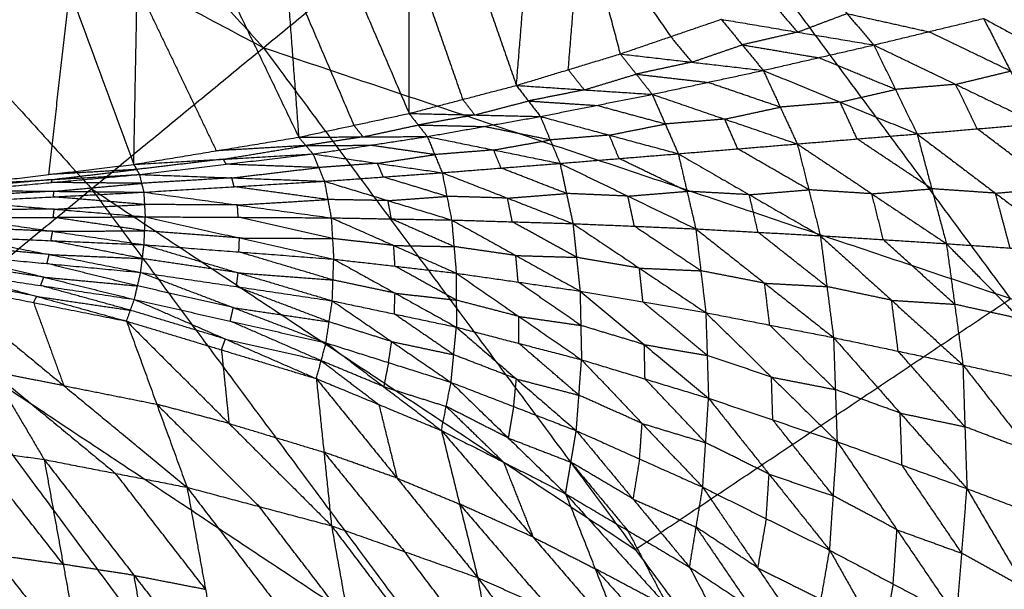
# Model space of a CAD drawing. Header units: millimetres. Extents: x -106 to 110, y -96 to 120.
# Tile 953 of 1020: x 72.17 to 79.39, y 67.19 to 71.36. Entities that reach past the tile are written whole.
import ezdxf

# ---------------------------------------------------------------- set-up
doc = ezdxf.new("R2010")
doc.units = ezdxf.units.MM
doc.header["$MEASUREMENT"] = 0
doc.layers.add('Default', color=7, linetype='Continuous', true_color=0x000000)

msp = doc.modelspace()

# ---------------------------------------------------------------- linework, layer by layer
at = {"layer": 'Default'}
for points in [[(67.809, 77.9452, 9.1165), (70.8842, 74.5522, 9.1165), (73.9594, 71.1593, 9.1165)], [(65.5037, 75.6399, 7.9444), (69.7315, 73.3996, 8.5305), (73.9594, 71.1593, 9.1165)], [(73.9594, 71.1593, 9.1165), (76.5186, 73.2596, 10.5669), (79.0779, 75.36, 12.0172)], [(79.0779, 75.36, 12.0172), (81.9993, 71.421, 12.0172), (84.9206, 67.482, 12.0172)], [(69.7315, 73.3996, 8.5305), (71.2154, 71.7624, 8.5305), (72.6993, 70.1252, 8.5305)], [(75.8151, 70.8827, 6.897), (75.9119, 72.0707, 6.4588), (76.0087, 73.2588, 6.0206)], [(76.0087, 73.2588, 6.0206), (76.2924, 72.1862, 6.6169), (76.5761, 71.1135, 7.2133)], [(79.44, 69.3206, 10.5669), (77.9793, 71.2901, 10.5669), (76.5186, 73.2596, 10.5669)], [(75.0279, 70.6775, 6.5892), (75.0304, 71.9017, 6.0765), (75.033, 73.1259, 5.5638)], [(75.033, 73.1259, 5.5638), (75.424, 72.0043, 6.2304), (75.8151, 70.8827, 6.897)], [(74.0285, 73.0106, 5.1293), (74.1234, 71.7569, 5.7108), (74.2183, 70.5033, 6.2922)], [(74.0285, 73.0106, 5.1293), (74.5282, 71.844, 5.8593), (75.0279, 70.6775, 6.5892)], [(73.0086, 70.3038, 5.8804), (73.0335, 71.6125, 5.311), (73.0585, 72.9212, 4.7417)], [(73.0585, 72.9212, 4.7417), (73.6384, 71.7122, 5.5169), (74.2183, 70.5033, 6.2922)], [(72.0678, 72.8465, 4.3744), (72.5382, 71.5752, 5.1274), (73.0086, 70.3038, 5.8804)], [(76.1956, 70.9981, 7.0551), (76.244, 71.5921, 6.836), (76.2924, 72.1862, 6.6169)], [(76.2924, 72.1862, 6.6169), (76.6196, 71.7133, 6.9967), (76.9467, 71.2405, 7.3765)], [(75.0304, 71.9017, 6.0765), (75.226, 71.3409, 6.4098), (75.4215, 70.7801, 6.7431)], [(74.1234, 71.7569, 5.7108), (74.3732, 71.1737, 6.0757), (74.6231, 70.5904, 6.4407)], [(72.3858, 70.2296, 5.6846), (72.462, 70.9024, 5.406), (72.5382, 71.5752, 5.1274)], [(73.0335, 71.6125, 5.311), (73.3235, 71.008, 5.6986), (73.6134, 70.4035, 6.0863)], [(78.0417, 71.6406, 7.877), (78.2391, 71.4098, 7.5306), (78.4366, 71.1791, 7.1843)], [(77.6795, 71.504, 7.7084), (77.7782, 71.3886, 7.5352), (77.8769, 71.2732, 7.362)], [(76.5761, 71.1135, 7.2133), (76.9467, 71.2405, 7.3765), (77.3173, 71.3674, 7.5398)], [(77.3173, 71.3674, 7.5398), (77.4714, 71.1801, 7.239), (77.6256, 70.9929, 6.9383)], [(77.3173, 71.3674, 7.5398), (77.8769, 71.2732, 7.362), (78.4366, 71.1791, 7.1843)], [(77.8769, 71.2732, 7.362), (78.058, 71.3415, 7.4463), (78.2391, 71.4098, 7.5306)], [(78.2391, 71.4098, 7.5306), (78.5392, 71.3431, 7.4201), (78.8393, 71.2763, 7.3096)], [(78.4366, 71.1791, 7.1843), (78.8393, 71.2763, 7.3096), (79.2419, 71.3736, 7.4348)], [(79.2419, 71.3736, 7.4348), (79.4393, 70.9879, 7.1221), (79.6366, 70.6022, 6.8093)], [(79.2419, 71.3736, 7.4348), (79.8835, 71.027, 7.2118), (80.5251, 70.6805, 6.9889)], [(76.9467, 71.2405, 7.3765), (77.0238, 71.1468, 7.2262), (77.1008, 71.0532, 7.0758)], [(77.8769, 71.2732, 7.362), (77.6742, 71.2267, 7.3005), (77.4714, 71.1801, 7.239)], [(79.4393, 70.9879, 7.1221), (79.1393, 71.1321, 7.2158), (78.8393, 71.2763, 7.3096)], [(71.4392, 69.091, 7.9444), (72.6993, 70.1252, 8.5305), (73.9594, 71.1593, 9.1165)], [(73.9594, 71.1593, 9.1165), (76.6872, 67.4813, 9.1165), (79.415, 63.8032, 9.1165)], [(73.9594, 71.1593, 9.1165), (79.44, 69.3206, 10.5669), (84.9206, 67.482, 12.0172)], [(77.1008, 71.0532, 7.0758), (77.2861, 71.1167, 7.1574), (77.4714, 71.1801, 7.239)], [(77.4714, 71.1801, 7.239), (77.7512, 71.1331, 7.1502), (78.0311, 71.086, 7.0613)], [(77.6256, 70.9929, 6.9383), (78.0311, 71.086, 7.0613), (78.4366, 71.1791, 7.1843)], [(78.4366, 71.1791, 7.1843), (78.5953, 70.8532, 6.9093), (78.7539, 70.5273, 6.6343)], [(78.4366, 71.1791, 7.1843), (79.0366, 70.8906, 6.9968), (79.6366, 70.6022, 6.8093)], [(75.8151, 70.8827, 6.897), (76.1956, 70.9981, 7.0551), (76.5761, 71.1135, 7.2133)], [(76.5761, 71.1135, 7.2133), (76.6935, 70.9655, 6.9555), (76.8108, 70.8175, 6.6978)], [(76.5761, 71.1135, 7.2133), (77.1008, 71.0532, 7.0758), (77.6256, 70.9929, 6.9383)], [(78.5953, 70.8532, 6.9093), (78.3132, 70.9696, 6.9853), (78.0311, 71.086, 7.0613)], [(76.1956, 70.9981, 7.0551), (76.2543, 70.9241, 6.9263), (76.313, 70.8501, 6.7974)], [(77.1008, 71.0532, 7.0758), (76.8971, 71.0094, 7.0157), (76.6935, 70.9655, 6.9555)], [(76.8108, 70.8175, 6.6978), (77.2182, 70.9052, 6.818), (77.6256, 70.9929, 6.9383)], [(77.6256, 70.9929, 6.9383), (77.7503, 70.7235, 6.6992), (77.875, 70.4541, 6.4601)], [(77.6256, 70.9929, 6.9383), (78.1897, 70.7601, 6.7863), (78.7539, 70.5273, 6.6343)], [(76.313, 70.8501, 6.7974), (76.5032, 70.9078, 6.8765), (76.6935, 70.9655, 6.9555)], [(76.6935, 70.9655, 6.9555), (76.9558, 70.9354, 6.8868), (77.2182, 70.9052, 6.818)], [(79.0366, 70.8906, 6.9968), (79.2379, 70.9392, 7.0594), (79.4393, 70.9879, 7.1221)], [(75.0279, 70.6775, 6.5892), (75.4215, 70.7801, 6.7431), (75.8151, 70.8827, 6.897)], [(75.8151, 70.8827, 6.897), (75.903, 70.7689, 6.6798), (75.991, 70.6551, 6.4625)], [(75.8151, 70.8827, 6.897), (76.313, 70.8501, 6.7974), (76.8108, 70.8175, 6.6978)], [(76.313, 70.8501, 6.7974), (76.108, 70.8095, 6.7386), (75.903, 70.7689, 6.6798)], [(77.7503, 70.7235, 6.6992), (77.4842, 70.8144, 6.7586), (77.2182, 70.9052, 6.818)], [(78.1897, 70.7601, 6.7863), (78.3925, 70.8066, 6.8478), (78.5953, 70.8532, 6.9093)], [(79.0366, 70.8906, 6.9968), (78.8159, 70.8719, 6.9531), (78.5953, 70.8532, 6.9093)], [(79.1952, 70.5647, 6.7218), (79.1159, 70.7277, 6.8593), (79.0366, 70.8906, 6.9968)], [(75.4215, 70.7801, 6.7431), (75.4655, 70.7232, 6.6345), (75.5094, 70.6663, 6.5259)], [(75.991, 70.6551, 6.4625), (76.4009, 70.7363, 6.5801), (76.8108, 70.8175, 6.6978)], [(76.8108, 70.8175, 6.6978), (76.9063, 70.5998, 6.4924), (77.0019, 70.3821, 6.287)], [(76.8108, 70.8175, 6.6978), (77.3429, 70.6358, 6.579), (77.875, 70.4541, 6.4601)], [(75.5094, 70.6663, 6.5259), (75.7062, 70.7176, 6.6028), (75.903, 70.7689, 6.6798)], [(75.903, 70.7689, 6.6798), (76.152, 70.7526, 6.6299), (76.4009, 70.7363, 6.5801)], [(76.9063, 70.5998, 6.4924), (76.6536, 70.6681, 6.5363), (76.4009, 70.7363, 6.5801)], [(77.3429, 70.6358, 6.579), (77.5466, 70.6797, 6.6391), (77.7503, 70.7235, 6.6992)], [(78.1897, 70.7601, 6.7863), (77.97, 70.7418, 6.7428), (77.7503, 70.7235, 6.6992)], [(78.3145, 70.4907, 6.5472), (78.2521, 70.6254, 6.6668), (78.1897, 70.7601, 6.7863)], [(74.2183, 70.5033, 6.2922), (74.6231, 70.5904, 6.4407), (75.0279, 70.6775, 6.5892)], [(75.0279, 70.6775, 6.5892), (75.0946, 70.5928, 6.41), (75.1614, 70.5081, 6.2308)], [(75.0279, 70.6775, 6.5892), (75.5094, 70.6663, 6.5259), (75.991, 70.6551, 6.4625)], [(75.5094, 70.6663, 6.5259), (75.302, 70.6295, 6.4679), (75.0946, 70.5928, 6.41)], [(75.1614, 70.5081, 6.2308), (75.5762, 70.5816, 6.3467), (75.991, 70.6551, 6.4625)], [(75.991, 70.6551, 6.4625), (76.0628, 70.4832, 6.2886), (76.1346, 70.3114, 6.1147)], [(75.991, 70.6551, 6.4625), (76.4964, 70.5186, 6.3748), (77.0019, 70.3821, 6.287)], [(77.3429, 70.6358, 6.579), (77.1246, 70.6178, 6.5357), (76.9063, 70.5998, 6.4924)], [(77.4384, 70.4181, 6.3736), (77.3907, 70.527, 6.4763), (77.3429, 70.6358, 6.579)], [(74.6231, 70.5904, 6.4407), (74.6564, 70.548, 6.3511), (74.6898, 70.5057, 6.2615)], [(74.6898, 70.5057, 6.2615), (74.8922, 70.5492, 6.3357), (75.0946, 70.5928, 6.41)], [(75.0946, 70.5928, 6.41), (75.3354, 70.5872, 6.3783), (75.5762, 70.5816, 6.3467)], [(76.0628, 70.4832, 6.2886), (75.8195, 70.5324, 6.3176), (75.5762, 70.5816, 6.3467)], [(76.4964, 70.5186, 6.3748), (76.7014, 70.5592, 6.4336), (76.9063, 70.5998, 6.4924)], [(78.7539, 70.5273, 6.6343), (79.1952, 70.5647, 6.7218), (79.6366, 70.6022, 6.8093)], [(79.77, 70.1305, 6.6074), (79.4826, 70.3476, 6.6646), (79.1952, 70.5647, 6.7218)], [(73.0086, 70.3038, 5.8804), (73.6134, 70.4035, 6.0863), (74.2183, 70.5033, 6.2922)], [(74.2183, 70.5033, 6.2922), (74.6898, 70.5057, 6.2615), (75.1614, 70.5081, 6.2308)], [(74.2183, 70.5033, 6.2922), (74.2705, 70.4419, 6.1479), (74.3227, 70.3806, 6.0036)], [(74.6898, 70.5057, 6.2615), (74.4802, 70.4738, 6.2047), (74.2705, 70.4419, 6.1479)], [(74.3227, 70.3806, 6.0036), (74.7421, 70.4444, 6.1172), (75.1614, 70.5081, 6.2308)], [(75.1614, 70.5081, 6.2308), (75.2159, 70.3757, 6.0862), (75.2703, 70.2432, 5.9416)], [(75.1614, 70.5081, 6.2308), (75.648, 70.4097, 6.1727), (76.1346, 70.3114, 6.1147)], [(76.4964, 70.5186, 6.3748), (76.2796, 70.5009, 6.3317), (76.0628, 70.4832, 6.2886)], [(76.5683, 70.3468, 6.2008), (76.5323, 70.4327, 6.2878), (76.4964, 70.5186, 6.3748)], [(77.875, 70.4541, 6.4601), (78.3145, 70.4907, 6.5472), (78.7539, 70.5273, 6.6343)], [(78.8614, 70.1252, 6.4582), (78.5879, 70.308, 6.5027), (78.3145, 70.4907, 6.5472)], [(78.7539, 70.5273, 6.6343), (78.8614, 70.1252, 6.4582), (78.9689, 69.7231, 6.2822)], [(78.7539, 70.5273, 6.6343), (79.3286, 70.0931, 6.5199), (79.9033, 69.6589, 6.4055)], [(74.2705, 70.4419, 6.1479), (73.942, 70.4227, 6.1171), (73.6134, 70.4035, 6.0863)], [(73.6657, 70.3422, 5.942), (73.9681, 70.3921, 6.045), (74.2705, 70.4419, 6.1479)], [(74.2705, 70.4419, 6.1479), (74.5063, 70.4431, 6.1326), (74.7421, 70.4444, 6.1172)], [(75.2159, 70.3757, 6.0862), (74.979, 70.41, 6.1017), (74.7421, 70.4444, 6.1172)], [(75.648, 70.4097, 6.1727), (75.8554, 70.4465, 6.2307), (76.0628, 70.4832, 6.2886)], [(77.0019, 70.3821, 6.287), (77.4384, 70.4181, 6.3736), (77.875, 70.4541, 6.4601)], [(77.9596, 70.1179, 6.3086), (77.699, 70.268, 6.3411), (77.4384, 70.4181, 6.3736)], [(77.875, 70.4541, 6.4601), (77.9596, 70.1179, 6.3086), (78.0442, 69.7817, 6.1571)], [(77.875, 70.4541, 6.4601), (78.4219, 70.0886, 6.3712), (78.9689, 69.7231, 6.2822)], [(73.0086, 70.3038, 5.8804), (73.6657, 70.3422, 5.942), (74.3227, 70.3806, 6.0036)], [(73.6657, 70.3422, 5.942), (73.3475, 70.3045, 5.8599), (73.0294, 70.2668, 5.7779)], [(73.0501, 70.2299, 5.6753), (73.6864, 70.3053, 5.8395), (74.3227, 70.3806, 6.0036)], [(73.6864, 70.3053, 5.8395), (73.676, 70.3237, 5.8907), (73.6657, 70.3422, 5.942)], [(74.3227, 70.3806, 6.0036), (74.3647, 70.2806, 5.8856), (74.4067, 70.1805, 5.7675)], [(74.3227, 70.3806, 6.0036), (74.7965, 70.3119, 5.9726), (75.2703, 70.2432, 5.9416)], [(74.7965, 70.3119, 5.9726), (75.0062, 70.3438, 6.0294), (75.2159, 70.3757, 6.0862)], [(75.648, 70.4097, 6.1727), (75.4319, 70.3927, 6.1295), (75.2159, 70.3757, 6.0862)], [(75.7025, 70.2773, 6.0281), (75.6753, 70.3435, 6.1004), (75.648, 70.4097, 6.1727)], [(76.1346, 70.3114, 6.1147), (76.5683, 70.3468, 6.2008), (77.0019, 70.3821, 6.287)], [(77.0664, 70.1068, 6.1582), (76.8173, 70.2268, 6.1795), (76.5683, 70.3468, 6.2008)], [(77.0019, 70.3821, 6.287), (77.0664, 70.1068, 6.1582), (77.1309, 69.8315, 6.0295)], [(77.0019, 70.3821, 6.287), (77.5231, 70.0819, 6.222), (78.0442, 69.7817, 6.1571)], [(71.7629, 70.1554, 5.4889), (72.3858, 70.2296, 5.6846), (73.0086, 70.3038, 5.8804)], [(73.0086, 70.3038, 5.8804), (73.0294, 70.2668, 5.7779), (73.0501, 70.2299, 5.6753)], [(74.3647, 70.2806, 5.8856), (74.0255, 70.2929, 5.8625), (73.6864, 70.3053, 5.8395)], [(73.7284, 70.2052, 5.7214), (74.0465, 70.2429, 5.8035), (74.3647, 70.2806, 5.8856)], [(74.7965, 70.3119, 5.9726), (74.5806, 70.2962, 5.9291), (74.3647, 70.2806, 5.8856)], [(74.8385, 70.2119, 5.8546), (74.8175, 70.2619, 5.9136), (74.7965, 70.3119, 5.9726)], [(75.2703, 70.2432, 5.9416), (75.7025, 70.2773, 6.0281), (76.1346, 70.3114, 6.1147)], [(76.1822, 70.0907, 6.0068), (75.9423, 70.184, 6.0175), (75.7025, 70.2773, 6.0281)], [(76.1346, 70.3114, 6.1147), (76.1822, 70.0907, 6.0068), (76.2298, 69.87, 5.8989)], [(76.1346, 70.3114, 6.1147), (76.6328, 70.0714, 6.0721), (77.1309, 69.8315, 6.0295)], [(71.762, 70.1133, 5.3518), (72.4061, 70.1716, 5.5136), (73.0501, 70.2299, 5.6753)], [(71.7629, 70.1554, 5.4889), (72.4065, 70.1926, 5.5821), (73.0501, 70.2299, 5.6753)], [(73.0294, 70.2668, 5.7779), (72.7076, 70.2482, 5.7312), (72.3858, 70.2296, 5.6846)], [(72.4065, 70.1926, 5.5821), (72.7179, 70.2297, 5.68), (73.0294, 70.2668, 5.7779)], [(73.0501, 70.2299, 5.6753), (73.0658, 70.1651, 5.5884), (73.0816, 70.1003, 5.5015)], [(73.0501, 70.2299, 5.6753), (73.7284, 70.2052, 5.7214), (74.4067, 70.1805, 5.7675)], [(73.7284, 70.2052, 5.7214), (73.3971, 70.1851, 5.6549), (73.0658, 70.1651, 5.5884)], [(73.7441, 70.1404, 5.6345), (73.7363, 70.1728, 5.678), (73.7284, 70.2052, 5.7214)], [(74.4067, 70.1805, 5.7675), (74.8385, 70.2119, 5.8546), (75.2703, 70.2432, 5.9416)], [(75.305, 70.0699, 5.8527), (75.0718, 70.1409, 5.8536), (74.8385, 70.2119, 5.8546)], [(75.2703, 70.2432, 5.9416), (75.305, 70.0699, 5.8527), (75.3398, 69.8966, 5.7639)], [(75.2703, 70.2432, 5.9416), (75.75, 70.0566, 5.9202), (76.2298, 69.87, 5.8989)], [(72.4065, 70.1926, 5.5821), (72.0845, 70.1635, 5.5012), (71.7625, 70.1343, 5.4204)], [(72.4061, 70.1716, 5.5136), (72.4063, 70.1821, 5.5479), (72.4065, 70.1926, 5.5821)], [(73.0658, 70.1651, 5.5884), (72.7359, 70.1683, 5.551), (72.4061, 70.1716, 5.5136)], [(72.4218, 70.1068, 5.4267), (72.7438, 70.136, 5.5075), (73.0658, 70.1651, 5.5884)], [(73.0816, 70.1003, 5.5015), (73.7441, 70.1404, 5.6345), (74.4067, 70.1805, 5.7675)], [(74.4316, 70.0464, 5.6954), (74.0879, 70.0934, 5.665), (73.7441, 70.1404, 5.6345)], [(74.4067, 70.1805, 5.7675), (74.4316, 70.0464, 5.6954), (74.4565, 69.9124, 5.6233)], [(74.4067, 70.1805, 5.7675), (74.8732, 70.0386, 5.7657), (75.3398, 69.8966, 5.7639)], [(78.4219, 70.0886, 6.3712), (78.6417, 70.1069, 6.4147), (78.8614, 70.1252, 6.4582)], [(79.3286, 70.0931, 6.5199), (79.095, 70.1092, 6.4891), (78.8614, 70.1252, 6.4582)], [(79.3286, 70.0931, 6.5199), (79.5493, 70.1118, 6.5637), (79.77, 70.1305, 6.6074)], [(71.7583, 70.0317, 5.2285), (72.42, 70.066, 5.365), (73.0816, 70.1003, 5.5015)], [(72.4218, 70.1068, 5.4267), (72.091, 70.0896, 5.3584), (71.7602, 70.0725, 5.2902)], [(71.762, 70.1133, 5.3518), (72.4218, 70.1068, 5.4267), (73.0816, 70.1003, 5.5015)], [(72.42, 70.066, 5.365), (72.4209, 70.0864, 5.3958), (72.4218, 70.1068, 5.4267)], [(73.0868, 70.0101, 5.4479), (72.7534, 70.0381, 5.4065), (72.42, 70.066, 5.365)], [(72.6993, 70.1252, 8.5305), (74.6932, 68.8032, 8.8235), (76.6872, 67.4813, 9.1165)], [(75.4271, 66.4471, 8.5305), (74.0632, 68.2861, 8.5305), (72.6993, 70.1252, 8.5305)], [(73.0816, 70.1003, 5.5015), (73.0868, 70.0101, 5.4479), (73.0921, 69.9199, 5.3944)], [(73.0816, 70.1003, 5.5015), (73.769, 70.0064, 5.5624), (74.4565, 69.9124, 5.6233)], [(74.8732, 70.0386, 5.7657), (75.0891, 70.0542, 5.8092), (75.305, 70.0699, 5.8527)], [(75.75, 70.0566, 5.9202), (75.5275, 70.0633, 5.8865), (75.305, 70.0699, 5.8527)], [(75.75, 70.0566, 5.9202), (75.9661, 70.0736, 5.9635), (76.1822, 70.0907, 6.0068)], [(75.7848, 69.8833, 5.8314), (75.7674, 69.97, 5.8758), (75.75, 70.0566, 5.9202)], [(76.6328, 70.0714, 6.0721), (76.4075, 70.0811, 6.0394), (76.1822, 70.0907, 6.0068)], [(76.6328, 70.0714, 6.0721), (76.8496, 70.0891, 6.1152), (77.0664, 70.1068, 6.1582)], [(76.6803, 69.8508, 5.9642), (76.6565, 69.9611, 6.0181), (76.6328, 70.0714, 6.0721)], [(77.5231, 70.0819, 6.222), (77.2947, 70.0944, 6.1901), (77.0664, 70.1068, 6.1582)], [(77.5231, 70.0819, 6.222), (77.7413, 70.0999, 6.2653), (77.9596, 70.1179, 6.3086)], [(77.5875, 69.8066, 6.0933), (77.5553, 69.9443, 6.1577), (77.5231, 70.0819, 6.222)], [(78.4219, 70.0886, 6.3712), (78.1908, 70.1033, 6.3399), (77.9596, 70.1179, 6.3086)], [(78.5065, 69.7524, 6.2196), (78.4642, 69.9205, 6.2954), (78.4219, 70.0886, 6.3712)], [(79.4361, 69.691, 6.3439), (79.3824, 69.8921, 6.4319), (79.3286, 70.0931, 6.5199)], [(71.7583, 70.0317, 5.2285), (72.4252, 69.9758, 5.3114), (73.0921, 69.9199, 5.3944)], [(72.4252, 69.9758, 5.3114), (72.756, 69.993, 5.3797), (73.0868, 70.0101, 5.4479)], [(73.769, 70.0064, 5.5624), (73.4279, 70.0082, 5.5052), (73.0868, 70.0101, 5.4479)], [(73.769, 70.0064, 5.5624), (74.1003, 70.0264, 5.6289), (74.4316, 70.0464, 5.6954)], [(73.7743, 69.9161, 5.5088), (73.7717, 69.9613, 5.5356), (73.769, 70.0064, 5.5624)], [(74.8732, 70.0386, 5.7657), (74.6524, 70.0425, 5.7306), (74.4316, 70.0464, 5.6954)], [(74.8981, 69.9045, 5.6936), (74.8857, 69.9715, 5.7296), (74.8732, 70.0386, 5.7657)], [(71.7429, 69.9117, 5.1506), (72.4175, 69.9158, 5.2725), (73.0921, 69.9199, 5.3944)], [(71.7429, 69.9117, 5.1506), (72.4134, 69.8135, 5.2507), (73.0839, 69.7152, 5.3507)], [(72.4252, 69.9758, 5.3114), (72.0879, 69.9738, 5.2505), (71.7506, 69.9717, 5.1896)], [(72.4175, 69.9158, 5.2725), (72.4213, 69.9458, 5.292), (72.4252, 69.9758, 5.3114)], [(73.088, 69.8176, 5.3726), (72.7527, 69.8667, 5.3225), (72.4175, 69.9158, 5.2725)], [(73.0839, 69.7152, 5.3507), (73.088, 69.8176, 5.3726), (73.0921, 69.9199, 5.3944)], [(73.0921, 69.9199, 5.3944), (73.7743, 69.9161, 5.5088), (74.4565, 69.9124, 5.6233)], [(73.0921, 69.9199, 5.3944), (73.7836, 69.7647, 5.4794), (74.475, 69.6095, 5.5645)], [(74.4658, 69.7609, 5.5939), (74.12, 69.8385, 5.5514), (73.7743, 69.9161, 5.5088)], [(74.4565, 69.9124, 5.6233), (74.4658, 69.7609, 5.5939), (74.475, 69.6095, 5.5645)], [(74.4565, 69.9124, 5.6233), (74.8981, 69.9045, 5.6936), (75.3398, 69.8966, 5.7639)], [(74.4565, 69.9124, 5.6233), (74.9152, 69.7096, 5.6561), (75.3739, 69.5068, 5.689)], [(72.4134, 69.8135, 5.2507), (72.0718, 69.8283, 5.1924), (71.7302, 69.8432, 5.1341)], [(75.3568, 69.7017, 5.7264), (75.1275, 69.8031, 5.71), (74.8981, 69.9045, 5.6936)], [(75.3398, 69.8966, 5.7639), (75.3568, 69.7017, 5.7264), (75.3739, 69.5068, 5.689)], [(75.3398, 69.8966, 5.7639), (75.7848, 69.8833, 5.8314), (76.2298, 69.87, 5.8989)], [(75.3398, 69.8966, 5.7639), (75.8108, 69.6362, 5.7839), (76.2818, 69.3758, 5.804)], [(76.2558, 69.6229, 5.8514), (76.0203, 69.7531, 5.8414), (75.7848, 69.8833, 5.8314)], [(76.2298, 69.87, 5.8989), (76.2558, 69.6229, 5.8514), (76.2818, 69.3758, 5.804)], [(76.2298, 69.87, 5.8989), (76.6803, 69.8508, 5.9642), (77.1309, 69.8315, 6.0295)], [(76.2298, 69.87, 5.8989), (76.717, 69.5437, 5.9051), (77.2043, 69.2174, 5.9114)], [(77.1676, 69.5245, 5.9704), (76.9239, 69.6876, 5.9673), (76.6803, 69.8508, 5.9642)], [(71.7175, 69.7747, 5.1176), (72.3882, 69.6435, 5.2426), (73.059, 69.5124, 5.3677)], [(71.7175, 69.7747, 5.1176), (72.4007, 69.7449, 5.2342), (73.0839, 69.7152, 5.3507)], [(72.4007, 69.7449, 5.2342), (72.407, 69.7792, 5.2424), (72.4134, 69.8135, 5.2507)], [(72.4134, 69.8135, 5.2507), (72.7507, 69.8155, 5.3116), (73.088, 69.8176, 5.3726)], [(73.7836, 69.7647, 5.4794), (73.4358, 69.7911, 5.426), (73.088, 69.8176, 5.3726)], [(73.7794, 69.6623, 5.4576), (73.7815, 69.7135, 5.4685), (73.7836, 69.7647, 5.4794)], [(73.7836, 69.7647, 5.4794), (74.1247, 69.7628, 5.5367), (74.4658, 69.7609, 5.5939)], [(77.1309, 69.8315, 6.0295), (77.1676, 69.5245, 5.9704), (77.2043, 69.2174, 5.9114)], [(77.1309, 69.8315, 6.0295), (77.5875, 69.8066, 6.0933), (78.0442, 69.7817, 6.1571)], [(77.1309, 69.8315, 6.0295), (77.6358, 69.4333, 6.0211), (78.1408, 69.0351, 6.0126)], [(78.0925, 69.4084, 6.0849), (77.84, 69.6075, 6.0891), (77.5875, 69.8066, 6.0933)], [(78.0442, 69.7817, 6.1571), (78.0925, 69.4084, 6.0849), (78.1408, 69.0351, 6.0126)], [(78.0442, 69.7817, 6.1571), (78.5065, 69.7524, 6.2196), (78.9689, 69.7231, 6.2822)], [(78.0442, 69.7817, 6.1571), (78.567, 69.3081, 6.1329), (79.0898, 68.8345, 6.1087)], [(72.3882, 69.6435, 5.2426), (72.0445, 69.6759, 5.1825), (71.7008, 69.7082, 5.1223)], [(73.0714, 69.6138, 5.3592), (72.736, 69.6794, 5.2967), (72.4007, 69.7449, 5.2342)], [(73.059, 69.5124, 5.3677), (73.0714, 69.6138, 5.3592), (73.0839, 69.7152, 5.3507)], [(73.0839, 69.7152, 5.3507), (73.7741, 69.5097, 5.4692), (74.4643, 69.3042, 5.5877)], [(73.0839, 69.7152, 5.3507), (73.7794, 69.6623, 5.4576), (74.475, 69.6095, 5.5645)], [(74.9152, 69.7096, 5.6561), (74.6905, 69.7353, 5.625), (74.4658, 69.7609, 5.5939)], [(74.9245, 69.5581, 5.6268), (74.9198, 69.6339, 5.6414), (74.9152, 69.7096, 5.6561)], [(74.9152, 69.7096, 5.6561), (75.136, 69.7056, 5.6913), (75.3568, 69.7017, 5.7264)], [(75.8108, 69.6362, 5.7839), (75.5838, 69.6689, 5.7552), (75.3568, 69.7017, 5.7264)], [(79.0293, 69.2788, 6.1955), (78.7679, 69.5156, 6.2075), (78.5065, 69.7524, 6.2196)], [(78.9689, 69.7231, 6.2822), (79.0293, 69.2788, 6.1955), (79.0898, 68.8345, 6.1087)], [(78.9689, 69.7231, 6.2822), (79.4361, 69.691, 6.3439), (79.9033, 69.6589, 6.4055)], [(78.9689, 69.7231, 6.2822), (79.51, 69.1721, 6.2418), (80.0511, 68.6211, 6.2014)], [(71.6841, 69.6418, 5.1271), (72.3484, 69.478, 5.2922), (73.0127, 69.3143, 5.4572)], [(71.6841, 69.6418, 5.1271), (72.3715, 69.5771, 5.2474), (73.059, 69.5124, 5.3677)], [(72.3715, 69.5771, 5.2474), (72.3799, 69.6103, 5.245), (72.3882, 69.6435, 5.2426)], [(72.3882, 69.6435, 5.2426), (72.7298, 69.6286, 5.3009), (73.0714, 69.6138, 5.3592)], [(74.4697, 69.4568, 5.5761), (74.1246, 69.5596, 5.5169), (73.7794, 69.6623, 5.4576)], [(75.8278, 69.4413, 5.7465), (75.8193, 69.5387, 5.7652), (75.8108, 69.6362, 5.7839)], [(75.8108, 69.6362, 5.7839), (76.0333, 69.6295, 5.8177), (76.2558, 69.6229, 5.8514)], [(76.717, 69.5437, 5.9051), (76.4864, 69.5833, 5.8783), (76.2558, 69.6229, 5.8514)], [(72.3484, 69.478, 5.2922), (72.0049, 69.5289, 5.2246), (71.6615, 69.5799, 5.157)], [(73.0358, 69.4133, 5.4125), (72.7037, 69.4952, 5.3299), (72.3715, 69.5771, 5.2474)], [(73.7741, 69.5097, 5.4692), (73.4227, 69.5617, 5.4142), (73.0714, 69.6138, 5.3592)], [(74.4643, 69.3042, 5.5877), (74.4697, 69.4568, 5.5761), (74.475, 69.6095, 5.5645)], [(74.475, 69.6095, 5.5645), (74.9245, 69.5581, 5.6268), (75.3739, 69.5068, 5.689)], [(74.475, 69.6095, 5.5645), (74.9248, 69.3604, 5.6388), (75.3747, 69.1113, 5.713)], [(75.3743, 69.3091, 5.701), (75.1494, 69.4336, 5.6639), (74.9245, 69.5581, 5.6268)], [(71.6389, 69.518, 5.1868), (72.2969, 69.3367, 5.3904), (72.955, 69.1555, 5.5939)], [(71.6389, 69.518, 5.1868), (72.3258, 69.4161, 5.322), (73.0127, 69.3143, 5.4572)], [(72.3258, 69.4161, 5.322), (72.3371, 69.4471, 5.3071), (72.3484, 69.478, 5.2922)], [(72.3484, 69.478, 5.2922), (72.6921, 69.4457, 5.3523), (73.0358, 69.4133, 5.4125)], [(73.0127, 69.3143, 5.4572), (73.0358, 69.4133, 5.4125), (73.059, 69.5124, 5.3677)], [(73.059, 69.5124, 5.3677), (73.7387, 69.2542, 5.5388), (74.4185, 68.9961, 5.7098)], [(73.059, 69.5124, 5.3677), (73.7616, 69.4083, 5.4777), (74.4643, 69.3042, 5.5877)], [(73.7616, 69.4083, 5.4777), (73.7679, 69.459, 5.4735), (73.7741, 69.5097, 5.4692)], [(73.7741, 69.5097, 5.4692), (74.1219, 69.4833, 5.5226), (74.4697, 69.4568, 5.5761)], [(75.3739, 69.5068, 5.689), (75.3743, 69.3091, 5.701), (75.3747, 69.1113, 5.713)], [(75.3739, 69.5068, 5.689), (75.8278, 69.4413, 5.7465), (76.2818, 69.3758, 5.804)], [(75.3739, 69.5068, 5.689), (75.8333, 69.1895, 5.7574), (76.2927, 68.8723, 5.8258)], [(76.743, 69.2966, 5.8577), (76.73, 69.4201, 5.8814), (76.717, 69.5437, 5.9051)], [(76.717, 69.5437, 5.9051), (76.9423, 69.5341, 5.9378), (77.1676, 69.5245, 5.9704)], [(77.6358, 69.4333, 6.0211), (77.4017, 69.4789, 5.9957), (77.1676, 69.5245, 5.9704)], [(71.5915, 69.4275, 5.2737), (71.9712, 68.7844, 4.5333), (72.351, 68.1414, 3.7929)], [(71.5915, 69.4275, 5.2737), (72.2733, 69.2915, 5.4338), (72.955, 69.1555, 5.5939)], [(71.5915, 69.4275, 5.2737), (72.4953, 68.6824, 4.6811), (73.3991, 67.9373, 4.0884)], [(72.2969, 69.3367, 5.3904), (71.9561, 69.4047, 5.3103), (71.6152, 69.4727, 5.2303)], [(72.9839, 69.2349, 5.5256), (72.6548, 69.3255, 5.4238), (72.3258, 69.4161, 5.322)], [(73.7387, 69.2542, 5.5388), (73.3873, 69.3338, 5.4756), (73.0358, 69.4133, 5.4125)], [(74.4414, 69.1501, 5.6488), (74.1015, 69.2792, 5.5632), (73.7616, 69.4083, 5.4777)], [(74.9248, 69.3604, 5.6388), (74.6973, 69.4086, 5.6074), (74.4697, 69.4568, 5.5761)], [(76.2872, 69.124, 5.8149), (76.0575, 69.2826, 5.7807), (75.8278, 69.4413, 5.7465)], [(77.6726, 69.1263, 5.962), (77.6542, 69.2798, 5.9915), (77.6358, 69.4333, 6.0211)], [(77.6358, 69.4333, 6.0211), (77.8642, 69.4209, 6.053), (78.0925, 69.4084, 6.0849)], [(78.567, 69.3081, 6.1329), (78.3298, 69.3583, 6.1089), (78.0925, 69.4084, 6.0849)], [(72.2733, 69.2915, 5.4338), (72.2851, 69.3141, 5.4121), (72.2969, 69.3367, 5.3904)], [(72.2969, 69.3367, 5.3904), (72.6404, 69.2858, 5.458), (72.9839, 69.2349, 5.5256)], [(74.9195, 69.2078, 5.6504), (74.9222, 69.2841, 5.6446), (74.9248, 69.3604, 5.6388)], [(74.9248, 69.3604, 5.6388), (75.1496, 69.3347, 5.6699), (75.3743, 69.3091, 5.701)], [(76.2818, 69.3758, 5.804), (76.2872, 69.124, 5.8149), (76.2927, 68.8723, 5.8258)], [(76.2818, 69.3758, 5.804), (76.743, 69.2966, 5.8577), (77.2043, 69.2174, 5.9114)], [(76.2818, 69.3758, 5.804), (76.753, 68.983, 5.8662), (77.2243, 68.5902, 5.9285)], [(72.2733, 69.2915, 5.4338), (72.3843, 68.9869, 5.0575), (72.4953, 68.6824, 4.6811)], [(72.955, 69.1555, 5.5939), (72.9839, 69.2349, 5.5256), (73.0127, 69.3143, 5.4572)], [(73.0127, 69.3143, 5.4572), (73.6802, 69.0241, 5.6806), (74.3477, 68.7339, 5.9039)], [(73.0127, 69.3143, 5.4572), (73.7156, 69.1552, 5.5835), (74.4185, 68.9961, 5.7098)], [(74.4185, 68.9961, 5.7098), (74.4414, 69.1501, 5.6488), (74.4643, 69.3042, 5.5877)], [(74.4643, 69.3042, 5.5877), (74.8998, 69.0055, 5.7223), (75.3353, 68.7067, 5.857)], [(74.4643, 69.3042, 5.5877), (74.9195, 69.2078, 5.6504), (75.3747, 69.1113, 5.713)], [(75.8333, 69.1895, 5.7574), (75.6038, 69.2493, 5.7292), (75.3743, 69.3091, 5.701)], [(76.6872, 67.4813, 9.1165), (78.0636, 68.4009, 9.8417), (79.44, 69.3206, 10.5669)], [(77.2143, 68.9038, 5.9199), (76.9787, 69.1002, 5.8888), (76.743, 69.2966, 5.8577)], [(78.6153, 68.9348, 6.0607), (78.5912, 69.1215, 6.0968), (78.567, 69.3081, 6.1329)], [(78.567, 69.3081, 6.1329), (78.7982, 69.2935, 6.1642), (79.0293, 69.2788, 6.1955)], [(79.51, 69.1721, 6.2418), (79.2696, 69.2255, 6.2186), (79.0293, 69.2788, 6.1955)], [(73.6802, 69.0241, 5.6806), (73.332, 69.1295, 5.6031), (72.9839, 69.2349, 5.5256)], [(73.7156, 69.1552, 5.5835), (73.7271, 69.2047, 5.5612), (73.7387, 69.2542, 5.5388)], [(73.7387, 69.2542, 5.5388), (74.09, 69.2022, 5.5938), (74.4414, 69.1501, 5.6488)], [(75.355, 68.909, 5.785), (75.1372, 69.0584, 5.7177), (74.9195, 69.2078, 5.6504)], [(75.8337, 68.9918, 5.7694), (75.8335, 69.0907, 5.7634), (75.8333, 69.1895, 5.7574)], [(75.8333, 69.1895, 5.7574), (76.0602, 69.1568, 5.7862), (76.2872, 69.124, 5.8149)], [(77.2043, 69.2174, 5.9114), (77.2143, 68.9038, 5.9199), (77.2243, 68.5902, 5.9285)], [(77.2043, 69.2174, 5.9114), (77.6726, 69.1263, 5.962), (78.1408, 69.0351, 6.0126)], [(77.2043, 69.2174, 5.9114), (77.6858, 68.7449, 5.967), (78.1673, 68.2723, 6.0227)], [(72.955, 69.1555, 5.5939), (73.1771, 68.5464, 4.8412), (73.3991, 67.9373, 4.0884)], [(72.955, 69.1555, 5.5939), (73.6514, 68.9447, 5.7489), (74.3477, 68.7339, 5.9039)], [(72.955, 69.1555, 5.5939), (73.7069, 68.4055, 4.9906), (74.4588, 67.6555, 4.3873)], [(74.3831, 68.865, 5.8069), (74.0493, 69.0101, 5.6952), (73.7156, 69.1552, 5.5835)], [(74.8998, 69.0055, 5.7223), (74.6706, 69.0778, 5.6855), (74.4414, 69.1501, 5.6488)], [(76.753, 68.983, 5.8662), (76.5201, 69.0535, 5.8406), (76.2872, 69.124, 5.8149)], [(78.1541, 68.6537, 6.0177), (77.9133, 68.89, 5.9898), (77.6726, 69.1263, 5.962)], [(71.4392, 69.091, 7.9444), (74.0717, 65.5415, 7.9444), (76.7043, 61.992, 7.9444)], [(71.4392, 69.091, 7.9444), (75.4271, 66.4471, 8.5305), (79.415, 63.8032, 9.1165)], [(75.3353, 68.7067, 5.857), (75.355, 68.909, 5.785), (75.3747, 69.1113, 5.713)], [(75.3747, 69.1113, 5.713), (75.8146, 68.7317, 5.8513), (76.2545, 68.3521, 5.9895)], [(75.3747, 69.1113, 5.713), (75.8337, 68.9918, 5.7694), (76.2927, 68.8723, 5.8258)], [(73.6514, 68.9447, 5.7489), (73.6658, 68.9844, 5.7147), (73.6802, 69.0241, 5.6806)], [(73.6802, 69.0241, 5.6806), (74.0317, 68.9445, 5.7437), (74.3831, 68.865, 5.8069)], [(74.3477, 68.7339, 5.9039), (74.3831, 68.865, 5.8069), (74.4185, 68.9961, 5.7098)], [(74.4185, 68.9961, 5.7098), (74.8417, 68.6749, 5.9013), (75.2649, 68.3537, 6.0928)], [(74.4185, 68.9961, 5.7098), (74.8769, 68.8514, 5.7834), (75.3353, 68.7067, 5.857)], [(74.8769, 68.8514, 5.7834), (74.8883, 68.9284, 5.7529), (74.8998, 69.0055, 5.7223)], [(74.8998, 69.0055, 5.7223), (75.1274, 68.9572, 5.7537), (75.355, 68.909, 5.785)], [(76.2736, 68.6122, 5.9077), (76.0536, 68.802, 5.8386), (75.8337, 68.9918, 5.7694)], [(76.7585, 68.7312, 5.8772), (76.7558, 68.8571, 5.8717), (76.753, 68.983, 5.8662)], [(76.753, 68.983, 5.8662), (76.9837, 68.9434, 5.8931), (77.2143, 68.9038, 5.9199)], [(78.1408, 69.0351, 6.0126), (78.1541, 68.6537, 6.0177), (78.1673, 68.2723, 6.0227)], [(78.1408, 69.0351, 6.0126), (78.6153, 68.9348, 6.0607), (79.0898, 68.8345, 6.1087)], [(78.1408, 69.0351, 6.0126), (78.6301, 68.4813, 6.0613), (79.1195, 67.9275, 6.11)], [(73.6514, 68.9447, 5.7489), (73.6792, 68.6751, 5.3698), (73.7069, 68.4055, 4.9906)], [(75.8146, 68.7317, 5.8513), (75.5848, 68.8204, 5.8181), (75.355, 68.909, 5.785)], [(77.6858, 68.7449, 5.967), (77.45, 68.8243, 5.9435), (77.2143, 68.9038, 5.9199)], [(79.1046, 68.381, 6.1093), (78.86, 68.6579, 6.085), (78.6153, 68.9348, 6.0607)], [(74.3831, 68.865, 5.8069), (74.5947, 68.7044, 5.9026), (74.8063, 68.5438, 5.9983)], [(74.8417, 68.6749, 5.9013), (74.6124, 68.7699, 5.8541), (74.3831, 68.865, 5.8069)], [(74.8769, 68.8514, 5.7834), (74.8593, 68.7632, 5.8424), (74.8417, 68.6749, 5.9013)], [(76.2545, 68.3521, 5.9895), (76.2736, 68.6122, 5.9077), (76.2927, 68.8723, 5.8258)], [(76.2927, 68.8723, 5.8258), (76.7372, 68.4052, 5.9681), (77.1817, 67.9381, 6.1104)], [(76.2927, 68.8723, 5.8258), (76.7585, 68.7312, 5.8772), (77.2243, 68.5902, 5.9285)], [(79.0898, 68.8345, 6.1087), (79.1046, 68.381, 6.1093), (79.1195, 67.9275, 6.11)], [(79.0898, 68.8345, 6.1087), (79.5704, 68.7278, 6.1551), (80.0511, 68.6211, 6.2014)], [(79.0898, 68.8345, 6.1087), (79.5863, 68.1991, 6.151), (80.0828, 67.5636, 6.1934)], [(71.9712, 68.7844, 4.5333), (72.4231, 68.4119, 4.237), (72.875, 68.0393, 3.9407)], [(72.4953, 68.6824, 4.6811), (72.2333, 68.7334, 4.6072), (71.9712, 68.7844, 4.5333)], [(72.4953, 68.6824, 4.6811), (72.8362, 68.6144, 4.7611), (73.1771, 68.5464, 4.8412)], [(74.3477, 68.7339, 5.9039), (74.4033, 68.1947, 5.1456), (74.4588, 67.6555, 4.3873)], [(74.3477, 68.7339, 5.9039), (74.8063, 68.5438, 5.9983), (75.2649, 68.3537, 6.0928)], [(74.3477, 68.7339, 5.9039), (74.9397, 68.0046, 5.2949), (75.5316, 67.2753, 4.6859)], [(75.2649, 68.3537, 6.0928), (75.3001, 68.5302, 5.9749), (75.3353, 68.7067, 5.857)], [(75.3353, 68.7067, 5.857), (75.7556, 68.2985, 6.0619), (76.176, 67.8903, 6.2668)], [(75.3353, 68.7067, 5.857), (75.7949, 68.5294, 5.9233), (76.2545, 68.3521, 5.9895)], [(75.7949, 68.5294, 5.9233), (75.8047, 68.6306, 5.8873), (75.8146, 68.7317, 5.8513)], [(75.8146, 68.7317, 5.8513), (76.0441, 68.672, 5.8795), (76.2736, 68.6122, 5.9077)], [(77.203, 68.2642, 6.0195), (76.9808, 68.4977, 5.9483), (76.7585, 68.7312, 5.8772)], [(77.6958, 68.4313, 5.9756), (77.6908, 68.5881, 5.9713), (77.6858, 68.7449, 5.967)], [(77.6858, 68.7449, 5.967), (77.9199, 68.6993, 5.9923), (78.1541, 68.6537, 6.0177)], [(74.8417, 68.6749, 5.9013), (75.0709, 68.6026, 5.9381), (75.3001, 68.5302, 5.9749)], [(76.7372, 68.4052, 5.9681), (76.5054, 68.5087, 5.9379), (76.2736, 68.6122, 5.9077)], [(78.6301, 68.4813, 6.0613), (78.3921, 68.5675, 6.0395), (78.1541, 68.6537, 6.0177)], [(73.1771, 68.5464, 4.8412), (73.553, 68.1714, 4.5395), (73.929, 67.7964, 4.2379)], [(73.7069, 68.4055, 4.9906), (73.442, 68.4759, 4.9159), (73.1771, 68.5464, 4.8412)], [(74.8063, 68.5438, 5.9983), (74.873, 68.2742, 5.6466), (74.9397, 68.0046, 5.2949)], [(77.1817, 67.9381, 6.1104), (77.203, 68.2642, 6.0195), (77.2243, 68.5902, 5.9285)], [(77.2243, 68.5902, 5.9285), (77.6685, 68.0334, 6.075), (78.1126, 67.4766, 6.2215)], [(77.2243, 68.5902, 5.9285), (77.6958, 68.4313, 5.9756), (78.1673, 68.2723, 6.0227)], [(75.3001, 68.5302, 5.9749), (75.5102, 68.3261, 6.0773), (75.7204, 68.122, 6.1798)], [(75.7556, 68.2985, 6.0619), (75.5278, 68.4144, 6.0184), (75.3001, 68.5302, 5.9749)], [(75.7949, 68.5294, 5.9233), (75.7752, 68.414, 5.9926), (75.7556, 68.2985, 6.0619)], [(78.6434, 68.0999, 6.0663), (78.6368, 68.2906, 6.0638), (78.6301, 68.4813, 6.0613)], [(78.6301, 68.4813, 6.0613), (78.8674, 68.4312, 6.0853), (79.1046, 68.381, 6.1093)], [(73.7069, 68.4055, 4.9906), (74.0551, 68.3001, 5.0681), (74.4033, 68.1947, 5.1456)], [(76.7181, 68.1451, 6.05), (76.7276, 68.2752, 6.0091), (76.7372, 68.4052, 5.9681)], [(76.7372, 68.4052, 5.9681), (76.9701, 68.3347, 5.9938), (77.203, 68.2642, 6.0195)], [(78.1399, 67.8745, 6.1221), (77.9179, 68.1529, 6.0488), (77.6958, 68.4313, 5.9756)], [(75.2649, 68.3537, 6.0928), (75.3982, 67.8145, 5.3894), (75.5316, 67.2753, 4.6859)], [(75.2649, 68.3537, 6.0928), (75.7204, 68.122, 6.1798), (76.176, 67.8903, 6.2668)], [(75.2649, 68.3537, 6.0928), (75.9371, 67.5727, 5.5366), (76.6094, 66.7917, 4.9805)], [(76.176, 67.8903, 6.2668), (76.2152, 68.1212, 6.1282), (76.2545, 68.3521, 5.9895)], [(76.2545, 68.3521, 5.9895), (76.6699, 67.8522, 6.2093), (77.0854, 67.3522, 6.4291)], [(76.2545, 68.3521, 5.9895), (76.7181, 68.1451, 6.05), (77.1817, 67.9381, 6.1104)], [(79.5863, 68.1991, 6.151), (79.3454, 68.29, 6.1302), (79.1046, 68.381, 6.1093)], [(71.3128, 68.286, 3.5049), (71.8319, 68.2137, 3.6489), (72.351, 68.1414, 3.7929)], [(71.3128, 68.286, 3.5049), (71.9716, 67.4455, 3.0228), (72.6305, 66.605, 2.5406)], [(75.7556, 68.2985, 6.0619), (75.9854, 68.2098, 6.095), (76.2152, 68.1212, 6.1282)], [(77.6685, 68.0334, 6.075), (77.4357, 68.1488, 6.0472), (77.203, 68.2642, 6.0195)], [(78.1126, 67.4766, 6.2215), (78.1399, 67.8745, 6.1221), (78.1673, 68.2723, 6.0227)], [(78.1673, 68.2723, 6.0227), (78.606, 67.6265, 6.174), (79.0448, 66.9806, 6.3253)], [(78.1673, 68.2723, 6.0227), (78.6434, 68.0999, 6.0663), (79.1195, 67.9275, 6.11)], [(72.4907, 67.3732, 3.1668), (72.1613, 67.7935, 3.4078), (71.8319, 68.2137, 3.6489)], [(74.4033, 68.1947, 5.1456), (74.6992, 67.8301, 4.8411), (74.9952, 67.4654, 4.5366)], [(74.9397, 68.0046, 5.2949), (74.6715, 68.0997, 5.2203), (74.4033, 68.1947, 5.1456)], [(72.351, 68.1414, 3.7929), (72.4907, 67.3732, 3.1668), (72.6305, 66.605, 2.5406)], [(72.351, 68.1414, 3.7929), (72.875, 68.0393, 3.9407), (73.3991, 67.9373, 4.0884)], [(72.351, 68.1414, 3.7929), (73.0104, 67.292, 3.3316), (73.6699, 66.4426, 2.8703)], [(75.7204, 68.122, 6.1798), (75.8288, 67.8474, 5.8582), (75.9371, 67.5727, 5.5366)], [(76.2152, 68.1212, 6.1282), (76.423, 67.8712, 6.2381), (76.6307, 67.6212, 6.3479)], [(76.6699, 67.8522, 6.2093), (76.4426, 67.9867, 6.1687), (76.2152, 68.1212, 6.1282)], [(76.7181, 68.1451, 6.05), (76.694, 67.9986, 6.1296), (76.6699, 67.8522, 6.2093)], [(70.2004, 68.0744, 7.4488), (72.1361, 66.8079, 7.6966), (74.0717, 65.5415, 7.9444)], [(72.8329, 64.5248, 7.4488), (71.5166, 66.2996, 7.4488), (70.2004, 68.0744, 7.4488)], [(73.5345, 67.19, 3.4793), (73.2047, 67.6146, 3.71), (72.875, 68.0393, 3.9407)], [(77.6472, 67.7074, 6.166), (77.6578, 67.8704, 6.1205), (77.6685, 68.0334, 6.075)], [(77.6685, 68.0334, 6.075), (77.9042, 67.9539, 6.0985), (78.1399, 67.8745, 6.1221)], [(79.0821, 67.4541, 6.2176), (78.8628, 67.777, 6.142), (78.6434, 68.0999, 6.0663)], [(74.9397, 68.0046, 5.2949), (75.1689, 67.9096, 5.3421), (75.3982, 67.8145, 5.3894)], [(73.3991, 67.9373, 4.0884), (73.5345, 67.19, 3.4793), (73.6699, 66.4426, 2.8703)], [(73.3991, 67.9373, 4.0884), (73.929, 67.7964, 4.2379), (74.4588, 67.6555, 4.3873)], [(73.3991, 67.9373, 4.0884), (74.0572, 67.0781, 3.6502), (74.7154, 66.2189, 3.2121)], [(76.176, 67.8903, 6.2668), (76.3927, 67.341, 5.6236), (76.6094, 66.7917, 4.9805)], [(76.176, 67.8903, 6.2668), (76.6307, 67.6212, 6.3479), (77.0854, 67.3522, 6.4291)], [(76.176, 67.8903, 6.2668), (76.9305, 67.0555, 5.7692), (77.685, 66.2207, 5.2717)], [(77.0854, 67.3522, 6.4291), (77.1336, 67.6452, 6.2698), (77.1817, 67.9381, 6.1104)], [(77.1817, 67.9381, 6.1104), (77.5843, 67.3474, 6.3461), (77.9868, 66.7566, 6.5817)], [(77.1817, 67.9381, 6.1104), (77.6472, 67.7074, 6.166), (78.1126, 67.4766, 6.2215)], [(79.0448, 66.9806, 6.3253), (79.0821, 67.4541, 6.2176), (79.1195, 67.9275, 6.11)], [(79.1195, 67.9275, 6.11), (79.5511, 67.1936, 6.2679), (79.9827, 66.4598, 6.4258)], [(79.1195, 67.9275, 6.11), (79.6011, 67.7456, 6.1517), (80.0828, 67.5636, 6.1934)], [(75.3982, 67.8145, 5.3894), (75.7344, 67.424, 5.1113), (76.0705, 67.0335, 4.8332)], [(75.9371, 67.5727, 5.5366), (75.6677, 67.6936, 5.463), (75.3982, 67.8145, 5.3894)], [(76.6699, 67.8522, 6.2093), (76.9017, 67.7487, 6.2395), (77.1336, 67.6452, 6.2698)], [(78.606, 67.6265, 6.174), (78.373, 67.7505, 6.148), (78.1399, 67.8745, 6.1221)], [(74.5871, 66.9372, 3.7997), (74.258, 67.3668, 4.0188), (73.929, 67.7964, 4.2379)], [(77.6472, 67.7074, 6.166), (77.6157, 67.5274, 6.256), (77.5843, 67.3474, 6.3461)], [(74.4588, 67.6555, 4.3873), (74.5871, 66.9372, 3.7997), (74.7154, 66.2189, 3.2121)], [(74.4588, 67.6555, 4.3873), (74.9952, 67.4654, 4.5366), (75.5316, 67.2753, 4.6859)], [(74.4588, 67.6555, 4.3873), (75.1159, 66.7868, 3.9761), (75.7729, 65.9181, 3.5649)], [(76.6307, 67.6212, 6.3479), (76.7806, 67.3383, 6.0586), (76.9305, 67.0555, 5.7692)], [(77.1336, 67.6452, 6.2698), (77.3348, 67.3498, 6.3876), (77.5361, 67.0544, 6.5054)], [(77.5843, 67.3474, 6.3461), (77.3589, 67.4963, 6.3079), (77.1336, 67.6452, 6.2698)], [(78.5787, 67.2286, 6.2734), (78.5924, 67.4275, 6.2237), (78.606, 67.6265, 6.174)], [(78.606, 67.6265, 6.174), (78.8441, 67.5403, 6.1958), (79.0821, 67.4541, 6.2176)], [(75.9371, 67.5727, 5.5366), (76.1649, 67.4568, 5.5801), (76.3927, 67.341, 5.6236)], [(75.6523, 66.5967, 4.1254), (75.3237, 67.0311, 4.331), (74.9952, 67.4654, 4.5366)], [(77.9868, 66.7566, 6.5817), (78.0497, 67.1166, 6.4016), (78.1126, 67.4766, 6.2215)], [(78.1126, 67.4766, 6.2215), (78.4952, 66.7987, 6.4748), (78.8778, 66.1209, 6.7281)], [(78.1126, 67.4766, 6.2215), (78.5787, 67.2286, 6.2734), (79.0448, 66.9806, 6.3253)], [(79.5511, 67.1936, 6.2679), (79.3166, 67.3238, 6.2428), (79.0821, 67.4541, 6.2176)], [(71.9716, 67.4455, 3.0228), (72.2312, 67.4094, 3.0948), (72.4907, 67.3732, 3.1668)], [(73.0104, 67.292, 3.3316), (72.7506, 67.3326, 3.2492), (72.4907, 67.3732, 3.1668)], [(76.3927, 67.341, 5.6236), (76.7699, 66.9236, 5.3748), (77.1472, 66.5062, 5.1261)], [(76.9305, 67.0555, 5.7692), (76.6616, 67.1982, 5.6964), (76.3927, 67.341, 5.6236)], [(77.0854, 67.3522, 6.4291), (77.3852, 66.7864, 5.8504), (77.685, 66.2207, 5.2717)], [(77.0854, 67.3522, 6.4291), (77.5361, 67.0544, 6.5054), (77.9868, 66.7566, 6.5817)], [(77.5843, 67.3474, 6.3461), (77.817, 67.232, 6.3738), (78.0497, 67.1166, 6.4016)], [(73.1502, 66.5238, 2.7054), (73.0803, 66.9079, 3.0185), (73.0104, 67.292, 3.3316)], [(73.0104, 67.292, 3.3316), (73.2725, 67.241, 3.4055), (73.5345, 67.19, 3.4793)], [(75.5316, 67.2753, 4.6859), (75.6523, 66.5967, 4.1254), (75.7729, 65.9181, 3.5649)], [(75.5316, 67.2753, 4.6859), (76.0705, 67.0335, 4.8332), (76.6094, 66.7917, 4.9805)], [(75.5316, 67.2753, 4.6859), (76.1849, 66.405, 4.3062), (76.8383, 65.5347, 3.9264)], [(78.5787, 67.2286, 6.2734), (78.5369, 67.0137, 6.3741), (78.4952, 66.7987, 6.4748)]]:
    msp.add_open_spline(points, degree=2, dxfattribs=at)

doc.saveas('drawing.dxf')
